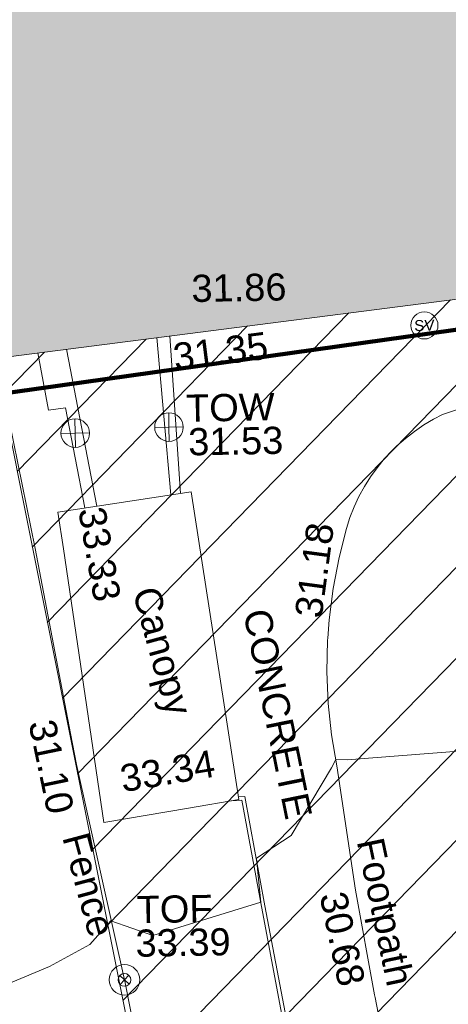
# Model space of a CAD drawing. Header units: millimetres. Extents: x -287732 to 520720, y -88450 to 287754.
# Tile 292 of 383: x 218881 to 224790, y 109684 to 123265. Entities that reach past the tile are written whole.
import ezdxf

# ---------------------------------------------------------------- set-up
doc = ezdxf.new("R2010")
doc.units = ezdxf.units.MM
doc.linetypes.add('IMPORT-HIDDEN2 _3_', pattern=[4762.5, 3175, -1587.5])
doc.linetypes.add('IMPORT-UG_ELEC_STREET LIGHTING_QLB2 _2_', pattern=[2700, 1500, -300.0000000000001, 0, -250, 150, -300.0000000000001, 0, -200])
for name, color, linetype, lineweight, true_color in [('00__TOPO__TOP_OF_FENCE_SYMBOL', 7, 'Continuous', 9, 0x666666), ('00_TOPO_SERV_STOP_VALVE', 7, 'Continuous', 9, 0x666666), ('00_TOPO_TOP_OF_WALL', 7, 'Continuous', 9, 0x666666), ('00_UAV_BUILDING_CANOPY', 7, 'Continuous', 9, 0xff7fff), ('00_UAV_BUILDING_OUTLINE', 5, 'Continuous', 9, 0x0000ff), ('00_UAV_FENCE', 7, 'Continuous', 9, 0x264c2f), ('00_UAV_FOOTPATH', 7, 'Continuous', 9, 0xa50000), ('00_UAV_KERB_BOTTOM', 1, 'Continuous', 9, 0xff0000), ('00_UAV_KERB_TOP', 7, 'Continuous', 9, 0xa500a5), ('00_UAV_LEVEL_FLOOR', 7, 'Continuous', 9, 0x666666), ('00_UAV_TOP_OF_FENCE', 6, 'Continuous', 9, 0xff00ff), ('00_UAV_TOP_OF_WALL', 7, 'Continuous', 9, 0x666666), ('00_UAV_WALL', 7, 'Continuous', 9, 0x7c00a5), ('01_DTM_CONTOUR_MNR', 7, 'Continuous', 9, 0xa5a552), ('12333-PUM-2D-U-0001-C01 - Rev2_REVIT IMPORT_dwg', 7, 'Continuous', 9, 0x767676), ('A_RHA_Line', 7, 'Continuous', 9, 0x00a600), ('PUM-CHAMBER EXTENTS', 6, 'IMPORT-HIDDEN2 _3_', 9, 0xff00ff), ('PUM-UNABLE TO SURVEY', 190, 'Continuous', 9, 0x7f00ff)]:
    doc.layers.add(name, color=color, linetype=linetype, lineweight=lineweight, true_color=true_color)
doc.layers.add('00_UAV_SURVEY_TEXT', color=7, linetype='Continuous', lineweight=9)
doc.layers.add('A_RHA_Detail', color=7, linetype='Continuous', lineweight=9)
doc.styles.add('Swis721 Lt BT', font='swissl.ttf', dxfattribs={"height": 399.9999999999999})
doc.styles.add('Swis721 Lt BT_2', font='swissl.ttf', dxfattribs={"height": 375})

# ---------------------------------------------------------------- blocks, each defined once
blk = doc.blocks.new('12333-PUM-2D-U-0001-C01 - Rev2_REVIT IMPORT_dwg_MSL_Sluice_Valve_SYM-2077246-Site Location Plan Proposed')
at = {"layer": '00_TOPO_SERV_STOP_VALVE', "color": 254, "true_color": 0xcccccc}
blk.add_circle((0, 0), 500.0000000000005, dxfattribs=at)
at = {"layer": '00_TOPO_SERV_STOP_VALVE', "insert": (0, 198.9876086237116), "char_height": 399.9999999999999, "width": 785.1100955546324, "attachment_point": 2, "line_spacing_factor": 1.005061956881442, "style": 'Swis721 Lt BT'}
blk.add_mtext('SV', dxfattribs=at)
blk = doc.blocks.new('12333-PUM-2D-U-0001-C01 - Rev2_REVIT IMPORT_dwg_MSL_Node_LineworkTOF-2077248-Site Location Plan Proposed')
at = {"layer": '00__TOPO__TOP_OF_FENCE_SYMBOL', "color": 254, "true_color": 0xcccccc, "flags": 128}
for points in [[(165.3591892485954, 165.3591892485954), (0, 0), (-165.3591892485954, 165.3591892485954)], [(165.3591892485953, -165.3591892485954), (0, 0), (-165.3591892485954, -165.3591892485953)]]:
    blk.add_lwpolyline(points, dxfattribs=at)
at = {"layer": '00__TOPO__TOP_OF_FENCE_SYMBOL', "color": 254, "true_color": 0xcccccc}
for radius in [562.5594001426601, 233.853208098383]:
    blk.add_circle((0, 0), radius, dxfattribs=at)
blk = doc.blocks.new('12333-PUM-2D-U-0001-C01 - Rev2_REVIT IMPORT_dwg_TOW-2077249-Site Location Plan Proposed')
at = {"layer": '00_TOPO_TOP_OF_WALL', "color": 254, "true_color": 0xcccccc, "flags": 128}
for points in [[(0, 525.0554400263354), (0, 0), (-525.0554401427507, 0)], [(525.0554401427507, 0), (0, 0), (0, -525.0554400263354)]]:
    blk.add_lwpolyline(points, dxfattribs=at)
at = {"layer": '00_TOPO_TOP_OF_WALL', "color": 254, "true_color": 0xcccccc}
blk.add_circle((0, 0), 525.0554401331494, dxfattribs=at)
blk = doc.blocks.new('12333-PUM-2D-U-0001-C01 - Rev2_REVIT IMPORT_dwg_MGS62954_T2_Galway_ITM_3d_Rev1-2077680-Site Location Plan Proposed')
at = {"layer": '00_UAV_BUILDING_CANOPY', "color": 254, "true_color": 0xcccccc, "flags": 128}
blk.add_lwpolyline([(534125207.083, 725668298.0510001), (534125789.0830001, 725664041.0510001), (534125093.9884695, 725663935.2028248), (534123924.083, 725663757.0509999), (534123433.0821337, 725667541.3718611), (534123367.0830001, 725668050.051)], close=True, dxfattribs=at)
at = {"layer": '00_UAV_FENCE', "color": 254, "true_color": 0xcccccc, "flags": 128}
blk.add_lwpolyline([(534122607.6985, 725669914.9365001), (534123043.6985002, 725667551.9365001), (534123486.2972962, 725664994.7941326), (534123560.6985002, 725664564.9365002), (534124179.6985, 725661540.9365002), (534124438.1148047, 725660094.410857), (534124691.6985, 725658674.9365002), (534125122.6985, 725656058.9365)], dxfattribs=at)
at = {"layer": '00_UAV_FOOTPATH', "color": 254, "true_color": 0xcccccc, "flags": 128}
blk.add_lwpolyline([(534128055.2533002, 725658781.8251883), (534127621.2533002, 725661277.8251883), (534127615.3713037, 725661313.5992991), (534127377.2533003, 725662761.8251882), (534127148.2533003, 725664481.8251882), (534127083.8533273, 725664912.5548025), (534127046.6261691, 725665346.4781779), (534127036.7187446, 725665781.8828174), (534127054.1701535, 725666217.0503777), (534127056.7803453, 725666245.3482097), (534127080.2533002, 725666499.8251883), (534127142.6987782, 725666930.8424958), (534127232.0848349, 725667357.0883052), (534127341.2533004, 725667754.8251883), (534127391.6203302, 725667903.6861464), (534127451.2350292, 725668049.0907891), (534127519.8621253, 725668190.465271), (534127597.2307785, 725668327.2516516), (534127683.0356504, 725668458.9100978), (534127776.9381081, 725668584.9210138), (534127878.5675617, 725668704.7870916), (534127987.522926, 725668818.0352751), (534128054.2533003, 725668880.8251883), (534128173.9155126, 725668982.6946019), (534128299.7380322, 725669076.8493471), (534128431.2242952, 725669162.9178379), (534128567.8553852, 725669240.5604014), (534128692.2533003, 725669301.8251882), (534129972.4246738, 725669702.3202165)], dxfattribs=at)
at = {"layer": '00_UAV_KERB_BOTTOM', "color": 254, "true_color": 0xcccccc, "flags": 128}
blk.add_lwpolyline([(534125784.1154996, 725664077.3854495), (534125876.2533002, 725664083.8251882), (534126125.2533004, 725662569.8251882), (534126394.2533003, 725660997.8251884), (534126740.807078, 725659291.6437598), (534126772.2533004, 725659136.8251882), (534127350.8670541, 725656711.055797), (534127445.8670542, 725656340.055797), (534128072.5252295, 725654485.4240651), (534128261.8670542, 725653925.055797), (534128521.0827727, 725651208.0509884), (534128565.2611473, 725649532.5452225), (534128575.0827727, 725649160.0509884), (534129338.0827727, 725646815.0509886), (534130975.0827727, 725645877.0509884), (534131241.8528504, 725645923.7904178), (534132927.0827728, 725646219.0509883), (534134872.0827727, 725646880.0509884), (534136025.7294766, 725647319.3653679), (534136487.0827727, 725647495.0509884), (534139176.0827727, 725648323.0509884), (534140831.9516846, 725648672.9140362)], dxfattribs=at)
at = {"layer": '00_UAV_KERB_TOP', "color": 254, "true_color": 0xcccccc, "flags": 128}
blk.add_lwpolyline([(534125691.0800582, 725664026.1272278), (534125834.3070704, 725664030.7714872), (534126075.9423618, 725662561.5512818), (534126345.1000125, 725660988.6299926), (534126690.4506295, 725659288.3720607), (534126723.4218805, 725659126.0453458), (534127302.3273486, 725656699.0529765), (534127397.8961995, 725656325.8314646), (534128020.9623058, 725654481.8306718), (534128212.6433339, 725653914.5393941), (534128471.145469, 725651205.0141075), (534128515.3288777, 725649529.3174185), (534128525.291385, 725649151.480109), (534129296.5001872, 725646781.2512215), (534130965.9075457, 725645824.681825), (534131164.5431072, 725645859.4837521), (534132939.5151873, 725646170.4675903), (534134889.0295101, 725646833.0017635), (534135953.0681987, 725647238.192967), (534136503.3540448, 725647447.7445431), (534139188.6336557, 725648274.5989563), (534140755.2052697, 725648605.5946745)], dxfattribs=at)
at = {"layer": '00_UAV_WALL', "color": 254, "true_color": 0xcccccc}
for p, q in [((534124773.3552212, 725670431.4413471), (534124928.1465534, 725668260.4552182)), ((534125059.3194823, 725668278.1350476), (534124952.1143076, 725670451.2366638)), ((534123902.9210503, 725668122.2726502), (534123522.1626742, 725670292.887535))]:
    blk.add_line(p, q, dxfattribs=at)
at = {"layer": '00_UAV_WALL', "color": 254, "true_color": 0xcccccc, "flags": 128}
blk.add_lwpolyline([(534123736.8004946, 725668099.8824883), (534123495.6985, 725669484.9365001), (534123261.6985, 725669456.9365001), (534123129.5299386, 725670249.4084059)], dxfattribs=at)
at = {"layer": '01_DTM_CONTOUR_MNR', "color": 254, "true_color": 0xcccccc, "flags": 128}
for points in [[(534124806.1828194, 725669971.0262885), (534124583.1997979, 725669934.0132561), (534123605.0122771, 725669820.581231)], [(534132621.278924, 725666251.0438238), (534132012.1036163, 725665753.8511088), (534130430.0000002, 725664752.804503), (534127292.8535871, 725664564.4926705), (534127140, 725664570.0000002), (534127078.6583102, 725664457.5301765), (534126502.9710822, 725663531.7854477), (534126020.0000001, 725663230), (534126034.9705883, 725663032.4764707), (534126070.0000001, 725662620), (534124572.9100905, 725662187.9113413), (534124000, 725662400.0000001), (534123704.2165588, 725662076.5978662), (534123140.5701492, 725661783.9195383), (534120430.0000002, 725660706.8051281), (534119896.1654136, 725660420.0000001), (534118430.0000002, 725659420), (534117542.5037524, 725658777.3303037)]]:
    blk.add_lwpolyline(points, dxfattribs=at)
at = {"xscale": 0.375, "yscale": 0.375, "zscale": 0.375}
for name, p in [('12333-PUM-2D-U-0001-C01 - Rev2_REVIT IMPORT_dwg_MSL_Sluice_Valve_SYM-2077246-Site Location Plan Proposed', (534128463.0830001, 725670536.051)), ('12333-PUM-2D-U-0001-C01 - Rev2_REVIT IMPORT_dwg_TOW-2077249-Site Location Plan Proposed', (534123623.6985, 725669133.9365001)), ('12333-PUM-2D-U-0001-C01 - Rev2_REVIT IMPORT_dwg_TOW-2077249-Site Location Plan Proposed', (534124917.6985, 725669193.9365)), ('12333-PUM-2D-U-0001-C01 - Rev2_REVIT IMPORT_dwg_MSL_Node_LineworkTOF-2077248-Site Location Plan Proposed', (534124171.8449668, 725661582.2324743))]:
    blk.add_blockref(name, p, dxfattribs=at)
at = {"layer": '00_UAV_BUILDING_CANOPY', "color": 251, "true_color": 0x666666, "char_height": 375, "attachment_point": 1, "line_spacing_factor": 1.005061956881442, "style": 'Swis721 Lt BT_2'}
for s, insert, width, rotation in [('33.33', (534124015.9764547, 725668135.7099127), 1495.902363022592, 278.8721087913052), ('Canopy', (534124737.633572, 725667030.4102011), 2113.25889379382, 284.2241232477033), ('33.34', (534124137.4893147, 725664539.744271), 1495.902363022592, 8.658416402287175)]:
    blk.add_mtext(s, dxfattribs=dict(at, insert=insert, width=width, rotation=rotation))
at = {"layer": '00_UAV_BUILDING_OUTLINE', "color": 251, "true_color": 0x666666, "insert": (534124974.5006286, 725670344.1553979), "char_height": 375, "width": 1495.902363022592, "attachment_point": 1, "rotation": 6.319040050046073, "line_spacing_factor": 1.005061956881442, "style": 'Swis721 Lt BT_2'}
blk.add_mtext('31.35', dxfattribs=at)
at = {"layer": '00_UAV_FENCE', "color": 251, "true_color": 0x666666, "char_height": 375, "attachment_point": 1, "line_spacing_factor": 1.005061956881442, "style": 'Swis721 Lt BT_2'}
for s, insert, width, rotation in [('31.10', (534123276.7795728, 725665219.7642742), 1495.902363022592, 280.80502331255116), ('Fence', (534123709.8267268, 725663655.0882925), 1681.10932225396, 284.0444454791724)]:
    blk.add_mtext(s, dxfattribs=dict(at, insert=insert, width=width, rotation=rotation))
at = {"layer": '00_UAV_FOOTPATH', "color": 251, "true_color": 0x666666, "char_height": 375, "attachment_point": 1, "line_spacing_factor": 1.005061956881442, "style": 'Swis721 Lt BT_2'}
for s, insert, width, rotation in [('31.18', (534126604.4493411, 725666566.5164328), 1495.902363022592, 81.40952622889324), ('Footpath', (534127773.4188472, 725663508.7724327), 2436.183848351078, 280.84676675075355), ('30.68', (534127247.6192036, 725662774.3352662), 1495.902363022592, 280.84676675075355)]:
    blk.add_mtext(s, dxfattribs=dict(at, insert=insert, width=width, rotation=rotation))
at = {"layer": '00_UAV_LEVEL_FLOOR', "insert": (534125260.5566192, 725671288.7051669), "char_height": 375, "width": 1495.902363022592, "attachment_point": 1, "line_spacing_factor": 1.005061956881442, "style": 'Swis721 Lt BT_2'}
blk.add_mtext('31.86', dxfattribs=at)
at = {"layer": '00_UAV_SURVEY_TEXT', "color": 251, "true_color": 0x666666, "insert": (534126264.2256776, 725666692.3927704), "char_height": 375, "width": 3286.236302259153, "attachment_point": 1, "rotation": 280.5524132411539, "line_spacing_factor": 1.005061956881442, "style": 'Swis721 Lt BT_2'}
blk.add_mtext('CONCRETE', dxfattribs=at)
at = {"layer": '00_UAV_TOP_OF_FENCE', "color": 251, "true_color": 0x666666, "char_height": 375, "attachment_point": 1, "line_spacing_factor": 1.005061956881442, "style": 'Swis721 Lt BT_2'}
for s, insert, width in [('TOF', (534124355.5599635, 725662734.9428483), 1163.479615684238), ('33.39', (534124333.1363218, 725662271.5661435), 1495.902363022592)]:
    blk.add_mtext(s, dxfattribs=dict(at, insert=insert, width=width))
at = {"layer": '00_UAV_TOP_OF_WALL', "char_height": 375, "attachment_point": 1, "line_spacing_factor": 1.005061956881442, "style": 'Swis721 Lt BT_2'}
for s, insert, width in [('TOW', (534125157.2617899, 725669638.0116541), 1343.937678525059), ('31.53', (534125179.7236973, 725669174.1637316), 1495.902363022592)]:
    blk.add_mtext(s, dxfattribs=dict(at, insert=insert, width=width))
blk = doc.blocks.new('12333-PUM-2D-U-0001-C01 - Rev2_REVIT IMPORT_dwg-1620468-Site Location Plan Proposed')
at = {"layer": 'PUM-CHAMBER EXTENTS', "true_color": 0xfff4d4}
h = blk.add_hatch(dxfattribs=at)
h.set_pattern_fill('FP_14', style=0, pattern_type=2)
h.set_pattern_definition([(45, (-533641079.65, -725615854.3560001), (-618.7184335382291, 618.7184335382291), [])])
h.paths.add_polyline_path([(486377.3501529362, 27208.64382130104), (517415.3501528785, 30952.6438213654), (516341.8313309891, 58191.46038823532), (502815.940048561, 56693.63832639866), (503487.5551271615, 50628.70393428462), (496266.2910908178, 49829.0399146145), (495594.5673347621, 55894.95570471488), (481449.064816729, 54328.51950435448), (484521.5190358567, 37421.10226281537)])
at = {"layer": 'PUM-UNABLE TO SURVEY', "color": 7, "true_color": 0xfff4d4, "flags": 128}
blk.add_lwpolyline([(481449.064816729, 54328.51950435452), (486377.3501529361, 27208.64382130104), (517415.3501528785, 30952.64382136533), (516341.8313309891, 58191.46038823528)], dxfattribs=at)
blk.add_blockref('12333-PUM-2D-U-0001-C01 - Rev2_REVIT IMPORT_dwg_MGS62954_T2_Galway_ITM_3d_Rev1-2077680-Site Location Plan Proposed', (-533641079.6498471, -725615854.3561786))

msp = doc.modelspace()

# ---------------------------------------------------------------- hatches: boundary and pattern name
at = {"layer": 'A_RHA_Detail', "true_color": 0xc0c0c0}
h = msp.add_hatch(color=9, dxfattribs=at)
h.paths.add_polyline_path([(-80880.60083809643, -68502.79057078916), (-80400.865924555, -68483.41509113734), (-80400.865924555, -62984.64684185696), (-24474.85765177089, -63009.32043784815), (-24456.14471271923, -50840.30023858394), (-36622.55041039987, -50831.65104353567), (-36622.55041039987, -44228.57792613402), (-50959.0526582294, -44218.38599194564), (-50959.0526582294, -42573.78171514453), (-54563.9325804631, -42571.21897729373), (-54565.69773352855, -45054.17447474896), (-92408.82109321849, -45027.27149621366), (-92411.78875845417, -49201.74309222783), (-100061.9988811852, -49201.74309222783), (-100052.2214449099, -64852.82557838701), (-86120.90825229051, -64852.82557838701), (-86092.1662649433, -62957.90041523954), (-84861.10047608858, -62957.90041523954), (-84854.79052929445, -68240.109737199), (-80870.60226892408, -68240.10973722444)])
h.paths.add_polyline_path([(-137238.9269902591, -68461.9384092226), (-132719.7426408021, -68433.0633692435), (-132847.0731201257, -62850.04282283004), (-130454.6837966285, -62916.63108078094), (-130498.2830220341, -61355.85393642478), (-117581.136331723, -61423.42893438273), (-117492.3908565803, -49183.91309190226), (-125136.5200282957, -49178.47881952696), (-125133.572703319, -45032.61887136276), (-163007.1824077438, -45005.6942194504), (-163007.1824076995, -44090.2963411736), (-163123.8521269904, -44090.21339942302), (-163122.6389897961, -42383.75184302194), (-166563.8543419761, -42383.75184298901), (-166565.034908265, -44044.39824208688), (-193158.4656786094, -44025.49275805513), (-193195.152889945, -62863.65652504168), (-137269.7106414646, -62916.63108078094), (-137254.3708868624, -65679.90523788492)])
h.paths.add_polyline_path([(120310.9497607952, -32334.28230164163), (120312.4652266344, -31610.73011961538), (133451.2244789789, -31638.24899384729), (133469.2230092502, -19717.98315780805), (121295.7536929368, -19692.48606430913), (121319.8434528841, -8190.941560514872), (112277.0825930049, -8172.001674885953), (112263.1770823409, -14811.1234547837), (78285.85310969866, -14739.95861438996), (78292.82277619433, -8167.077575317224), (75241.99098605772, -8160.673431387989), (69355.76844233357, -8152.931592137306), (69353.6659720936, -9156.74635762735), (68372.60878945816, -9154.691552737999), (68372.60878945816, -13705.52853215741), (69333.7233474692, -13707.54156770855), (69325.07112547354, -16249.53369228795), (66623.4489111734, -16249.53369228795), (66619.79243935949, -17995.29925530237), (65989.07757494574, -17995.2992552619), (65985.44262772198, -19730.78799483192), (57152.23993377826, -19712.28702421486), (57127.42535098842, -31559.89463417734), (70277.87165424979, -31587.43801817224), (70277.87165431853, -32271.7414715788), (78263.96947909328, -32285.12944888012), (78266.62661740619, -31019.79372153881), (112335.8856506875, -31091.15111860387), (112335.8856506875, -32317.57330553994), (119781.4233959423, -32333.17321913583)])
h.paths.add_polyline_path([(7503.717409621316, -1791.439263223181), (15482.43097392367, -674.0213231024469), (15484.0826588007, 148.1327206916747), (56188.28042539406, 205.5276654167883), (56155.84326007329, 14338.3166313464), (18016.62665935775, 14236.48149539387), (17967.9025208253, 34313.18372071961), (21727.10644863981, 34324.0692624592), (21708.90974962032, 40608.10218321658), (18009.66447159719, 40608.10218321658), (17995.54603706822, 45483.75063442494), (9770.084204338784, 45420.6329473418), (3966.213879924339, 45446.76585222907), (3984.771235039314, 14176.56786832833), (1023.062455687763, 14176.56786837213), (-276.5134647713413, 14190.52623461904), (-231.6790044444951, 5968.135265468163), (-226.4491536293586, 193.7444677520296), (553.0869992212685, 183.4716499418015), (7477.609307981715, 143.2867586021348), (7488.638446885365, -674.0213231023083)])
h.paths.add_polyline_path([(77755.59663317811, 53.47451145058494), (77729.51881611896, 1699.844979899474), (94464.47132486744, 1659.976083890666), (94606.37913471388, 17991.390236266), (88810.4190114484, 18015.03260816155), (88799.89418497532, 14436.74271609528), (69413.88950349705, 14457.8773889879), (69377.35724448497, 99.62816357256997), (75241.99098605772, 67.32134432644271)])
h.paths.add_polyline_path([(61252.12079701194, 46453.95617366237), (105774.7348988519, 46472.68783506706), (105768.2642198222, 61852.61234306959), (92285.13876309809, 61852.61234306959), (92308.59670399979, 65784.30757140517), (96107.4668000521, 65767.60445243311), (96059.68081117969, 75209.20847378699), (101084.8427276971, 75071.88872764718), (104988.0046543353, 74765.36560406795), (108403.6894220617, 74363.8408943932), (112009.2703903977, 73787.25420861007), (115645.3524815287, 73049.69667206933), (116890.8108051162, 72761.69136252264), (120208.9929833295, 71893.18353872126), (120865.241739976, 71703.68484519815), (124135.6329506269, 70669.67317906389), (127435.6253142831, 69480.50055823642), (127820.4368670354, 69394.93141813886), (128274.3081769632, 69331.69585753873), (128731.8791144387, 69306.66104516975), (129189.9401488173, 69320.00258290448), (129645.2782985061, 69371.62688826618), (130094.6997111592, 69461.17185603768), (130535.0520071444, 69588.00939074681), (130963.246434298, 69751.24981927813), (131376.2795165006, 69949.74812590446), (131771.2541232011, 70182.11198903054), (132162.5575600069, 70460.5404660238), (132496.0921583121, 70741.69081113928), (132820.871367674, 71064.98072578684), (133117.4593294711, 71414.31364272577), (133383.77568926, 71787.23923950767), (133616.5473239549, 72178.5372844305), (133817.1647262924, 72590.54524898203), (133982.6025969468, 73017.89547513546), (134111.7005086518, 73457.59040801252), (134203.5529320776, 73906.54590458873), (134257.5155883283, 74361.61286216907), (134272.5462649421, 74819.5993153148), (134250.5259875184, 75277.29281745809), (134189.6227572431, 75731.48297747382), (134090.9274700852, 76178.98397757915), (133955.1324028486, 76616.65691993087), (133783.1900598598, 77041.43184345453), (133576.3064937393, 77450.32925647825), (133335.932843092, 77840.48103920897), (133063.7551572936, 78209.15055532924), (132761.6825665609, 78553.75185442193), (132431.8338935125, 78871.8678050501), (132076.5227905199, 79161.26705197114), (131698.2415080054, 79419.91966861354), (131299.6434187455, 79646.01139197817), (131093.5942456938, 79746.34209763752), (132146.0467355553, 83110.22226145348), (122787.7632953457, 86282.54285518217), (121604.3555412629, 82800.3591886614), (117095.9864227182, 83870.84033785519), (116841.9598400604, 83526.35449572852), (116120.5435466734, 91221.93611972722), (110237.7341284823, 91274.27491021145), (110194.3680786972, 90435.39030214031), (104988.0046543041, 90486.49901390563), (104973.2761846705, 94309.82427956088), (103746.1314668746, 94309.8242795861), (103839.9937121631, 122852.1474271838), (96365.09202306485, 122931.9599470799), (96350.3400238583, 123952.4168585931), (104555.5505249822, 123902.1925226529), (104607.3234458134, 120248.5396156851), (125502.5015002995, 120134.1933400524), (125662.0200253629, 137657.3796882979), (114479.5865733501, 137699.2256881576), (114382.306264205, 129149.9458158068), (104644.159003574, 129187.9975073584), (104577.9931702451, 126217.3903144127), (101184.4926406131, 126159.1566967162), (101264.6166812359, 135959.2655565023), (89967.23178808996, 135988.8856164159), (89927.63362986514, 125823.6463181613), (93630.53562302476, 125840.7948842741), (93580.65688892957, 122931.9599470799), (88697.38835376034, 122904.7310126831), (88679.3898954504, 95739.09143775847), (86378.25848996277, 95739.09143775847), (86378.18187189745, 96178.1008337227), (83279.50743284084, 96200.92083327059), (83273.62493422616, 95735.74732133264), (70169.67509619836, 95733.22421950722), (70166.26842742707, 96272.07409347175), (66674.99731294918, 96257.14073655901), (66654.74538556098, 95755.71092136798), (65784.77231079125, 95755.71092136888), (65887.65094984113, 117470.630565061), (53473.3427162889, 117487.9046429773), (53434.44066309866, 98570.46349063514), (40649.41626916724, 98570.46349063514), (40610.16711559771, 94406.01479078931), (38853.82372868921, 94410.36303440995), (38848.65589191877, 89463.65332729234), (40612.46601912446, 89518.45976927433), (40665.38257362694, 86257.73741128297), (38372.19584460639, 86305.72309285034), (38369.79374539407, 76901.0507917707), (50937.9512507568, 76944.40198294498), (50922.88567286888, 74598.78180889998), (56484.9061132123, 74588.85093771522), (56484.9061132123, 75194.85181995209), (92465.4037153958, 75233.0258166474), (92645.92783662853, 71766.64845094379), (89810.55521366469, 69362.83965827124), (85313.16173974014, 69360.94750420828), (85313.16173974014, 66907.4050808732), (75210.14498263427, 66903.15451589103), (75210.14498263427, 63815.70944550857), (70819.40014309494, 63815.70999200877), (70819.21601505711, 64253.35708059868), (69456.83415683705, 64253.35708059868), (69455.7195737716, 66901.99623166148), (61303.32856759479, 66898.5668068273), (61304.56054988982, 63970.32021231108), (70500.41048208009, 63970.32021219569), (70500.4088543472, 61852.59006207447), (61245.6438848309, 61848.69637488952), (61252.03558504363, 46656.49344428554)])
h.paths.add_polyline_path([(-17153.16561239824, 48569.32684293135), (-17153.16561224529, 60770.38083685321), (-29362.88357759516, 60774.70428694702), (-29362.88357759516, 67399.20394580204), (-43507.24466814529, 67405.01911303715), (-43488.5313307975, 69093.07334175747), (-45766.41866231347, 69109.32868388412), (-45794.3462003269, 67405.01911303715), (-47272.11273194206, 67404.2124544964), (-47272.44887633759, 66454.91798908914), (-86004.56386332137, 66468.63299519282), (-86006.66970787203, 60521.58362721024), (-92662.87722510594, 60521.58362721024), (-92665.2138765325, 50184.35611932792), (-79752.0168396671, 50179.78309939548), (-79752.016597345, 48591.4932381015), (-17157.7163123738, 48569.32845417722)])
h.paths.add_polyline_path([(-201056.4185878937, 48628.75479108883), (-138377.9751621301, 48634.64535779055), (-138377.9751621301, 50133.28201003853), (-125467.710581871, 50134.49626164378), (-125468.6909603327, 60566.1903686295), (-132186.8595614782, 60565.86652591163), (-132187.4203588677, 66533.0197876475), (-170643.3098734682, 66805.61809689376), (-170643.3098732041, 67738.78475848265), (-200340.0100486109, 67488.93693764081), (-200348.7171487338, 60827.78025104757), (-201057.5650552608, 60827.71357558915), (-201056.6510294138, 51102.04313372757)])
h.paths.add_polyline_path([(-240051.5126725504, 54769.19491160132), (-239444.490259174, 54811.10754483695), (-239186.5396223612, 54841.92927608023), (-238764.8191577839, 54940.98166103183), (-238382.4735933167, 55122.46891388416), (-237990.3402229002, 55354.87497234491), (-237269.2031023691, 55936.21515020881), (-237032.4836384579, 56225.56611516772), (-236793.0039602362, 56569.31473944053), (-236554.5880578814, 57004.26389721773), (-236432.7219585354, 57267.46508908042), (-236300.081527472, 57753.26238983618), (-236250.7285154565, 58017.17885684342), (-236235.6490609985, 58516.21786804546), (-236233.2538429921, 58987.85640053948), (-236213.7029795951, 59823.48083769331), (-236363.8287855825, 59820.86038205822), (-236634.0279869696, 60698.06075827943), (-236391.9547756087, 61432.19726339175), (-236225.4740089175, 61435.10319600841), (-236201.6036569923, 62637.68779596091), (-232563.5271750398, 62639.28734435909), (-232563.5271750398, 63049.03842404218), (-232732.1945866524, 63049.15302218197), (-232860.1521277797, 63457.95890274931), (-232731.606808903, 63914.24862697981), (-232560.8209656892, 63914.24862697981), (-232515.1276847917, 70598.00033009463), (-240628.6947849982, 70598.85496273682), (-240629.7923196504, 72350.98321577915), (-246412.6011212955, 72347.36085933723), (-246412.6011212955, 70616.45923936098), (-254449.5805725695, 70618.60952619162), (-254454.637144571, 70754.06491720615), (-254469.7140363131, 73191.66276250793), (-263883.2532625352, 73267.83063688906), (-263902.4181505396, 68260.74348553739), (-263714.8217520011, 68259.82096572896), (-263552.9672900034, 67819.65434396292), (-263719.0883117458, 67392.2068408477), (-263913.6298699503, 67392.20684284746), (-263956.7001913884, 58633.76423459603), (-260181.1963171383, 58611.22607638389), (-260192.3146983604, 56354.25111579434), (-257184.684388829, 56339.46086021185), (-257213.4419957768, 57092.93866021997), (-257338.5163846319, 57093.27331223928), (-257471.0109294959, 57531.74572308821), (-257338.5163845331, 58062.22513696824), (-257203.4956297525, 58064.06881289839), (-257173.5751889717, 58598.54056692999), (-256478.2273617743, 58575.27357994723), (-256478.2273617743, 58788.51859473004), (-256013.0091299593, 58911.92701534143), (-255397.0786664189, 58780.99767617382), (-255397.0786664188, 58595.982422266), (-243809.885361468, 58585.92793201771), (-243805.3570672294, 58352.04527760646), (-243740.939469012, 57884.52572680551), (-243619.0830608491, 57421.84877545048), (-243424.3877545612, 56943.65915412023), (-243247.1437899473, 56608.24157713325), (-243003.0710579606, 56249.99021479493), (-242732.2093200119, 55932.75703082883), (-242371.7230178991, 55603.12658811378), (-242141.255125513, 55424.88676767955), (-241804.9643037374, 55216.88439822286), (-241529.4640827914, 55077.02869055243), (-241100.6275144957, 54917.18295003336), (-240836.2134980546, 54840.82833176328), (-240453.4486195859, 54788.60784130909), (-240218.9578693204, 54777.28227442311)])
h.paths.add_polyline_path([(40276.69022552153, 59895.36417752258), (40328.62676029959, 69196.9439153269), (36588.99968785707, 69217.8245910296), (36619.46637569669, 74674.25962428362), (32264.36460078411, 74687.02318924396), (32233.48293867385, 69156.26826306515), (11916.69390495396, 69269.70959686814), (11966.66200111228, 78218.75165974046), (29087.509017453, 78123.15526808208), (29143.44567205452, 88141.1370047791), (15719.348796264, 88216.09212953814), (15732.60379610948, 90589.9978889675), (4594.294101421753, 90652.19003489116), (4525.129359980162, 78265.12250449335), (10096.76365553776, 78234.01258731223), (10077.43887221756, 74773.03821910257), (4547.641142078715, 74803.91453678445), (4465.579974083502, 60107.1600234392), (19125.89094760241, 60025.30234268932), (19139.86249374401, 62527.53804644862), (31738.59196305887, 62457.19146404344), (31724.55430858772, 59943.11609815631), (38369.79364225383, 59906.01157293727)])
h.paths.add_polyline_path([(-246083.0241259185, 72334.29150213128), (-246083.0594797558, 72334.30275087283), (-246208.2905500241, 72334.29150213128)])
h.paths.add_polyline_path([(-114575.3004830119, 112178.0758695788), (-114575.3246435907, 112178.0758695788), (-114707.2752166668, 115801.5811617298)])
h.paths.add_polyline_path([(-154699.9178765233, 101760.4080976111), (-114382.050333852, 101776.0542914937), (-114382.050333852, 106926.9360164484), (-113755.641395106, 106927.1792101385), (-113757.5507412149, 111847.2721531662), (-114431.6837526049, 111847.2721531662), (-114431.8097758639, 112178.0758695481), (-114575.3004830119, 112178.0758695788), (-114578.9984943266, 121707.2390833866), (-123056.9849702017, 121707.2390833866), (-123068.8201032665, 156452.7036899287), (-119381.2340625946, 156454.1348067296), (-119381.2340625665, 160165.8597952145), (-115501.031452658, 160167.3662801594), (-115503.3750945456, 166206.5793118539), (-132411.7987151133, 166599.6604729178), (-132411.8243278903, 166665.6603411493), (-135275.0124468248, 166664.5490317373), (-135275.0124468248, 166628.1883101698), (-135911.3205076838, 166628.1944502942), (-135911.3479256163, 166352.1604668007), (-152521.1633846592, 166345.7146753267), (-152518.3680955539, 159142.6836790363), (-150699.3133726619, 159117.9265656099), (-150758.5477087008, 122560.691203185), (-151059.2005266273, 122560.691203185), (-151061.0981347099, 121302.4374932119), (-154138.3148337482, 121372.6012653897), (-154138.3148337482, 121865.1834517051), (-154704.3888425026, 121867.2611370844), (-154688.5451973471, 119352.3937021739), (-154745.5933227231, 119352.3715636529), (-154745.5763474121, 118722.1532660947), (-160794.1544526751, 118748.7442832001), (-160794.1544526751, 119410.5425977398), (-163852.1622693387, 119422.408321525), (-163855.0715294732, 118762.2003111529), (-167568.6765459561, 118778.5256058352), (-166634.6619849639, 124395.1277019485), (-166930.050559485, 124500.0918161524), (-167568.6765459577, 124707.6250903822), (-168028.2173235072, 124841.3808647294), (-168630.5006276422, 124991.3056740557), (-169238.2056069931, 125117.4693074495), (-169850.3952285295, 125219.6772876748), (-170466.1255403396, 125297.7720169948), (-171089.11025998, 125351.8553033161), (-171704.4065937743, 125381.1774255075), (-172325.0479971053, 125386.3595015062), (-172782.2248668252, 125374.5832362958), (-173401.7764235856, 125337.4554476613), (-174109.844898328, 125263.4341236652), (-174634.1213722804, 125190.4100126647), (-175245.0145766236, 125080.719099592), (-176047.1958093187, 124895.7675260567), (-176665.4852587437, 124724.7228134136), (-177045.3001228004, 124609.1129151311), (-177631.5127792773, 124405.2077276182), (-176665.4852586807, 118818.5158794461), (-177558.9402083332, 118822.4435768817), (-177662.2853368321, 125263.4341236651), (-176365.3912351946, 126542.9270807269), (-159462.2970490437, 126319.910391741), (-157057.7396790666, 128609.0850976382), (-157060.6673204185, 136153.1661957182), (-158638.8016610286, 137740.2441626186), (-159352.3735831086, 137740.2441626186), (-161634.4140634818, 140201.1078539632), (-168727.9404945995, 140256.8191146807), (-171035.0401161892, 137942.8847305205), (-174184.1459014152, 137942.8847305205), (-176460.1167434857, 140292.2858551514), (-177341.6856934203, 140292.2858551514), (-177341.7113613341, 140358.4281613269), (-183428.5803825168, 140356.0660244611), (-185921.6385985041, 137917.4639994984), (-185921.6385985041, 131757.3091155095), (-186906.8767412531, 131756.9267733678), (-187725.3914540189, 130809.9989183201), (-187724.058890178, 127376.1828148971), (-186481.0281350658, 126304.5577463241), (-186479.4846754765, 122327.2959175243), (-185176.2828158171, 121059.4673825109), (-180304.1129154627, 121059.4673824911), (-180304.1136492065, 118802.0484409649), (-193555.3706955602, 118802.0484409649), (-193555.368699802, 133117.8341649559), (-192593.6442938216, 133118.2073819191), (-192593.6442938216, 134200.8158367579), (-192224.6284783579, 134200.9592041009), (-192225.5653014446, 136615.0101267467), (-192595.0012460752, 136615.0101267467), (-192595.4357332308, 137734.4745165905), (-193589.2709668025, 137734.4746851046), (-193589.2685988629, 147474.570583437), (-193163.2062206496, 147492.8644732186), (-192765.7252967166, 147531.087133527), (-192359.9383250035, 147589.5931622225), (-192199.8207947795, 147616.5827294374), (-191882.7548926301, 147682.9245600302), (-191568.5380070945, 147761.6632019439), (-191257.654638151, 147852.677242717), (-190828.6072909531, 148002.2045655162), (-190647.7999969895, 148070.9514233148), (-190349.7690789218, 148197.8750094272), (-190056.9509284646, 148336.4013817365), (-189769.797051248, 148486.3169427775), (-189405.3590254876, 148698.0567944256), (-189132.906026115, 148873.2749095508), (-188867.542109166, 149059.0543929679), (-188609.6764469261, 149255.1087866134), (-188354.9814055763, 149465.3525772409), (-188079.6339208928, 149713.879248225), (-187884.9836199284, 149901.8220103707), (-187545.928247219, 150265.8040604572), (-187446.29984479, 150378.3960832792), (-187241.3270201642, 150629.2310214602), (-187046.3599558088, 150887.9197697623), (-186861.6992771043, 151154.0634500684), (-186546.1373636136, 151669.829875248), (-186524.4196769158, 151707.0632450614), (-163675.2898318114, 151669.829875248), (-163687.5843045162, 148134.07679455), (-157303.6541541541, 148136.492106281), (-157303.6541541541, 155759.91501608), (-157557.4317586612, 155765.0384228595), (-157555.9168973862, 166678.0466575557), (-187009.2021991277, 166699.7464767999), (-187013.0952111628, 162054.4009359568), (-188707.17754695, 162044.5925187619), (-188705.9961892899, 155021.5333641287), (-188737.9999316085, 154650.5326604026), (-188799.0133969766, 154283.1866125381), (-188857.2045401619, 154035.4341107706), (-188966.1106131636, 153679.3368924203), (-189102.6200311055, 153332.8820747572), (-189265.8911675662, 152998.2056672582), (-189454.9174011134, 152677.371060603), (-189645.2484685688, 152421.3220123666), (-189916.9563410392, 152104.2450531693), (-190212.7041973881, 151809.4634871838), (-190530.6686598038, 151538.7947471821), (-190868.8893671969, 151293.9075915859), (-191225.281078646, 151076.3118324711), (-191597.6465194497, 150887.3490191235), (-192092.8415776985, 150682.5621956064), (-192519.2468154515, 150561.8451365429), (-192903.8930791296, 150482.240889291), (-193187.215491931, 150440.8868273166), (-193594.1866364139, 150407.1257787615), (-193594.5952989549, 151459.9895227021), (-205369.2399268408, 151455.4201247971), (-205354.4523517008, 113350.0822379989), (-207187.1580384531, 113349.3710182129), (-207184.3024929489, 105991.0636522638), (-205312.8748221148, 105991.1901500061), (-205311.2362476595, 101769.6553082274), (-175488.6451201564, 101781.2285901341), (-175488.6451201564, 110889.6985621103), (-154703.4627663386, 110897.5679794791), (-154700.2792295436, 102691.5597281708)])
h.paths.add_polyline_path([(193735.9435693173, 113047.8274774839), (208865.0938716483, 114991.0266430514), (208976.1154123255, 114126.6471160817), (216447.8967332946, 115086.3281915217), (216038.7305308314, 118271.9702413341), (232648.5073383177, 120405.3421626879), (233425.993615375, 114352.0734369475), (240632.2017567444, 115277.6440988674), (239854.8412683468, 121329.9334727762), (256406.8682407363, 123455.8879629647), (257091.7572256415, 118089.1198988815), (264572.2871227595, 119040.8180953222), (261877.8350555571, 138524.7609215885), (259178.7147038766, 138221.6086035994), (259197.3483655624, 137439.0084132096), (254686.1480587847, 136897.0007612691), (255412.6810205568, 131314.8303176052), (240852.7447969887, 129522.4514056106), (239771.0426543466, 137918.8519126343), (240649.5822431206, 138010.1984551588), (240062.3063116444, 142776.6750342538), (239165.7694642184, 142685.0143484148), (237630.9646614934, 151018.3171732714), (266172.8791088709, 154560.7889781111), (271297.1876944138, 142612.4006970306), (276531.7397502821, 144861.098714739), (274941.5029779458, 148527.9037281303), (302074.5307653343, 160134.9084326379), (300215.9323773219, 164320.1841173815), (301528.1613272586, 164907.0997989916), (300405.1237791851, 167477.8916353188), (299016.6944531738, 166945.7181824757), (295626.7488506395, 174518.754428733), (294333.0289184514, 177537.1551681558), (287288.8475947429, 174518.754428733), (289427.6893504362, 169661.0163463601), (272956.7816584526, 162557.1203578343), (271943.2187787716, 164897.4305293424), (267016.3118217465, 162764.0369715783), (268502.3094164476, 159357.0430143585), (265200.4029574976, 157946.4096681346), (226856.416695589, 153146.7821792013), (227510.3041274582, 148852.0205334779), (228280.9873165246, 141179.0007483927), (227302.3544112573, 141050.281300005), (227895.3788235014, 136433.1758633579), (228748.5501749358, 136523.8855003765), (229602.3077302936, 128023.7667641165), (217691.2359889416, 126493.8999679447), (217642.3600127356, 126874.433267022), (215138.5007311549, 126552.8357430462), (215194.9980427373, 126112.965074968), (215015.6132226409, 126089.924757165), (214840.9672575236, 127449.66446064), (192258.7012018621, 124549.1816390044), (193486.3576426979, 114991.0266430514)])
h.paths.add_polyline_path([(-78076.24187439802, 117605.5188722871), (-78076.23951902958, 117610.0871211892), (-78070.318122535, 129485.7330792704), (-74723.15926543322, 129478.385255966), (-74723.15926543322, 125435.7860624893), (-48015.64546086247, 125380.0246061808), (-47996.55031653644, 135872.5822179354), (-61198.15919578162, 135901.5630078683), (-74714.72264144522, 135923.5088764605), (-74723.6287602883, 131865.2975510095), (-78070.318122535, 131872.642169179), (-78062.97909487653, 149549.7689430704), (-58292.26570492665, 149541.5607197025), (-58292.26570491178, 148946.2407608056), (-37707.70924046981, 148937.6946533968), (-37703.30827430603, 159740.0672041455), (-44148.26955755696, 159742.7429641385), (-44148.26955755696, 162961.3319174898), (-49829.95437583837, 162961.3319174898), (-49830.92144130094, 160632.0129326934), (-78494.09026625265, 160643.9130440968), (-78494.09026625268, 161615.1537738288), (-78739.225852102, 161615.2555472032), (-78691.7919454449, 168187.9195488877), (-90844.57645036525, 168126.8149079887), (-90962.52567694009, 152686.7636277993), (-89064.97866809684, 152685.9758215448), (-89079.54115380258, 117610.0871211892), (-78374.80218507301, 117605.6428258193)])
h.paths.add_polyline_path([(69254.82576126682, 129235.9722870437), (69259.97086178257, 136167.789247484), (86068.0992678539, 136131.0235193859), (86008.66431381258, 164703.3084147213), (58789.63167882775, 164723.511581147), (58789.63167882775, 170119.2062865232), (54460.1632489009, 170122.4198087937), (54457.21717773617, 166153.279245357), (47042.2151650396, 166158.7829869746), (47041.10931533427, 164668.9097040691), (39173.27935198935, 164674.7495545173), (39172.83712618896, 164078.9539098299), (17014.87910992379, 164095.4005254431), (17002.38841206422, 147267.1142245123), (12659.63471563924, 147267.1142245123), (12653.60087534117, 139137.9291796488), (17031.41608901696, 139134.6797717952), (17024.5879174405, 129935.3194463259), (39191.34773726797, 129918.8662983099), (39191.34773726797, 129258.2867272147), (69014.0340609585, 129236.1510132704)])
h.paths.add_polyline_path([(39265.62356917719, 139467.8223435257), (33050.91021530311, 139484.1586867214), (33087.56357182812, 153427.9220784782), (39277.60130889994, 153411.6505991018), (39277.60130890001, 152830.3127277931), (43058.29603858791, 152820.3745823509), (43024.83899408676, 140092.5601633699), (39267.2657899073, 140092.5601633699)])
h.paths.add_polyline_path([(1979.548949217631, 189123.2414339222), (18699.10403225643, 189180.0465563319), (18678.46874730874, 195253.6675675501), (24349.02704561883, 195272.9334348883), (24334.96888372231, 199550.7690688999), (28829.78348974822, 199566.0403168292), (28798.3577216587, 208815.6446464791), (24334.949615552, 208806.151404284), (24333.90624841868, 209113.2475694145), (16811.59093053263, 209087.6903002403), (16806.58456499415, 208843.5909093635), (6772.293057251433, 208809.4991440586), (6797.166076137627, 201488.5780549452), (-8471.058649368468, 201436.7038490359), (-8471.058649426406, 200429.0172028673), (-11856.09020770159, 200417.5164702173), (-11823.72827009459, 190892.3684138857), (-7614.729360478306, 190906.6685966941), (-7614.729360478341, 190170.8290169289), (-4608.619189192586, 190169.2993656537), (-4608.238782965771, 190916.8832264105), (1973.379031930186, 190939.2444180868), (1977.122761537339, 189837.3456693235)])
h.paths.add_polyline_path([(-20506.22133143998, 190640.0286460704), (-20122.28942212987, 206347.1214480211), (-41550.34215551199, 207015.2557957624), (-41462.26177903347, 210449.6195896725), (-31391.41053372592, 210152.0276719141), (-31078.64493155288, 223862.5743669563), (-44305.08575743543, 224230.7972280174), (-44490.79956591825, 211865.5542346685), (-47510.12209648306, 211942.9901385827), (-47722.57925071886, 203659.0205614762), (-47076.06680548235, 203635.3001465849), (-47175.4684425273, 199531.9403872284), (-46801.21126120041, 199520.4703269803), (-46873.68175963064, 195478.5899481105), (-44600.40472248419, 195425.2559779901), (-44685.88459507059, 192243.2795180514), (-38073.99929115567, 192135.6564362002), (-38104.39995468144, 191126.972250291), (-21537.79264466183, 190668.5723412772)])
h.paths.add_polyline_path([(16801.02360973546, 195961.500137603), (9656.615133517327, 196015.1086063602), (9643.838150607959, 199513.9922857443), (11631.77992468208, 199485.8321209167), (11631.7920940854, 203322.2460456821), (16806.58456511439, 203391.4855728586), (16801.0407710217, 195984.4293109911)])
h.paths.add_polyline_path([(122084.9264926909, 200536.2570557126), (122088.1805162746, 206386.1947929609), (125211.1061638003, 206386.1947929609), (125211.1162733, 206645.8932837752), (126202.7098976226, 206645.8932838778), (126203.0204769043, 207041.0477229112), (130401.4034741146, 206979.0758390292), (130444.2691124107, 209883.280297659), (126202.8383603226, 209945.8832030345), (126203.0204769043, 214624.1281189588), (127364.791950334, 214624.1281190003), (127365.2106673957, 225380.2058567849), (126159.8599207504, 225380.2527798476), (126207.4133336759, 241475.3410923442), (119482.5411291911, 241495.8747898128), (119479.2041949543, 246182.0096278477), (109943.9121324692, 246175.2196735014), (109953.2702601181, 233033.381429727), (115000.5285021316, 233033.3814296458), (114999.579292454, 208653.4991933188), (112026.3032630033, 208653.4991933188), (112024.3519988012, 200538.6761891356), (122024.6079402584, 200536.2715596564)])
h.paths.add_polyline_path([(30087.05071580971, 200986.75440713), (38030.67179071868, 201028.6865660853), (38030.67179071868, 202922.9731660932), (38109.89531492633, 202923.3913649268), (38067.25569096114, 208827.6066631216), (38013.35839378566, 208827.6672237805), (38012.38630971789, 209012.5383931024), (30044.90685988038, 208970.480297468), (30076.83023715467, 202922.9203834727)])
h.paths.add_polyline_path([(195986.2599417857, 205661.5722736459), (202896.8751332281, 206052.0074670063), (202676.8862551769, 209945.7611691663), (195766.2710618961, 209555.3259759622)])
h.paths.add_polyline_path([(-91652.40581580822, 206392.6172135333), (-79454.24421187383, 206432.5105635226), (-79629.29258199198, 238245.6998510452), (-68904.21147484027, 238215.095164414), (-68918.55832832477, 246312.9061543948), (-68918.56040493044, 246314.0782553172), (-68756.515268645, 246312.9061543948), (-68755.20581930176, 246638.9786699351), (-79620.07671794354, 246651.3624133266), (-79606.5628449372, 247343.5411849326), (-82154.50636787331, 247318.0695596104), (-82154.50636787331, 247488.1275895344), (-91640.64698348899, 247472.5371040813), (-91638.72040628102, 246846.4753752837), (-131470.3702759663, 246641.42150215), (-131470.3702759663, 250159.5419305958), (-142857.1087886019, 250176.7939677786), (-142864.0554935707, 246220.0701029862), (-165118.8027587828, 246272.3986783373), (-165040.0492656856, 253907.936045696), (-178677.4727934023, 253929.5079730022), (-178699.5521575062, 238176.7234097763), (-138599.3373496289, 238209.4781454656), (-138548.4479938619, 206627.5237025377), (-126646.6702863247, 206572.2299428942), (-126666.6805510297, 234825.8818836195), (-124962.7180531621, 234825.9534805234), (-124969.0241559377, 234688.4891474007), (-91595.61129713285, 234664.3133306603), (-91650.87307429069, 207155.5994723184)])
h.paths.add_polyline_path([(142123.7078574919, 209113.5383730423), (152768.4446292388, 209127.3137314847), (152745.2992288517, 227012.63380935), (142100.5623961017, 226998.8584508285), (142121.8067345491, 210582.5602643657)])
h.paths.add_polyline_path([(168998.8561129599, 209274.9592350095), (169026.8416078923, 226860.3446540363), (161686.6780314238, 226876.6646907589), (161647.6783165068, 209291.3037608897), (168846.6177107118, 209275.2977201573)])
h.paths.add_polyline_path([(49761.46820719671, 218476.5678095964), (49794.00484360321, 223316.1680811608), (41274.07755982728, 223363.4010619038), (41273.58999769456, 223290.8795634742), (32187.30576796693, 223351.9666549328), (32202.10532419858, 225553.2987454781), (20081.83724695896, 225634.7833114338), (20035.26675877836, 218707.7438801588), (31566.33951793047, 218630.2204881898), (31566.12891731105, 218598.8950898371), (49750.1971391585, 218476.6435849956)])
h.paths.add_polyline_path([(162361.9830851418, 234154.05208666), (162366.6425722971, 241589.9129272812), (135261.102696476, 241630.986197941), (135249.088870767, 234197.8735112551), (160249.0277027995, 234157.4671671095)])
h.paths.add_polyline_path([(176458.8604389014, 246709.5724700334), (176516.2484477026, 252173.1529804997), (168884.2833866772, 252253.3171281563), (168934.86529241, 257068.9279575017), (164355.0504715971, 257117.0331241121), (164296.1746742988, 251511.808811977), (164416.8965511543, 251510.5407811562), (164367.8024342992, 246836.573754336), (171460.1142273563, 246762.0779818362)])

# ---------------------------------------------------------------- linework, layer by layer
at = {"layer": 'A_RHA_Line', "color": 1, "lineweight": 140, "true_color": 0xff0000}
msp.add_line((174337.8514295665, 111883.409255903), (269567.0467974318, 125266.9998609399), dxfattribs=at)
at = {"layer": 'A_RHA_Line', "color": 7}
msp.add_line((216038.7305308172, 118271.9702413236), (232648.5073383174, 120405.3421627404), dxfattribs=at)

# ---------------------------------------------------------------- block references
at = {"layer": '12333-PUM-2D-U-0001-C01 - Rev2_REVIT IMPORT_dwg', "color": 254, "linetype": 'IMPORT-UG_ELEC_STREET LIGHTING_QLB2 _2_', "true_color": 0xffd4d4, "rotation": 0.9999999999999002}
msp.add_blockref('12333-PUM-2D-U-0001-C01 - Rev2_REVIT IMPORT_dwg-1620468-Site Location Plan Proposed', (-261895.0770586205, 55869.5817132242), dxfattribs=at)

doc.saveas('drawing.dxf')
